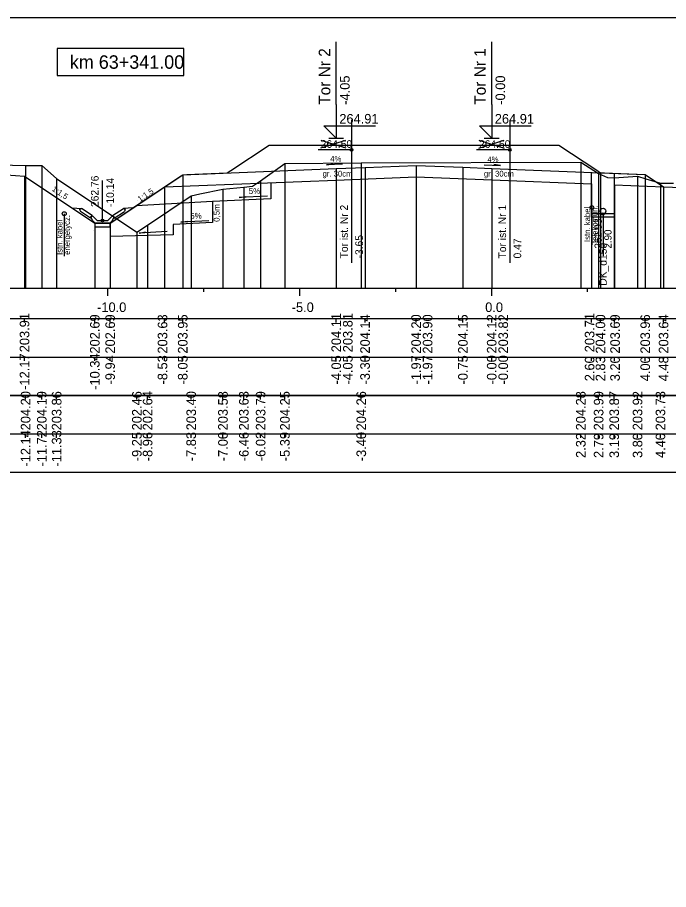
# Model space of a CAD drawing. Extents: x 6516023 to 6560129, y 5513077 to 5529206.
# Drawn here: x 6520756.2 to 6520773.16, y 5514331.28 to 5514354.01 of the extents above; entities that cross this region are included whole.
import ezdxf

# ---------------------------------------------------------------- set-up
doc = ezdxf.new("R2010")
doc.units = 0
for name, color, linetype in [('IR_default', 7, 'Continuous'), ('TOR_PRZEK_P-inne branze', 7, 'Continuous'), ('TOR_PRZEK_P-kable', 7, 'Continuous'), ('TOR_PRZEK_P-odwodnienie', 7, 'Continuous'), ('TOR_PRZEK_P-opisy', 7, 'Continuous'), ('TOR_PRZEK_P-schodkowanie+wymiana', 7, 'Continuous'), ('TOR_PRZEK_P-tabelka istniejace', 7, 'Continuous'), ('TOR_PRZEK_P-tabelka projektowane', 7, 'Continuous'), ('TOR_PRZEK_P-teren istniejacy', 7, 'Continuous'), ('TOR_PRZEK_P-tory istniejace', 7, 'Continuous'), ('TOR_PRZEK_P-tory projektowane', 7, 'Continuous'), ('TOR_PRZEK_P-uklad odniesienia', 7, 'Continuous'), ('TOR_PRZEK_P-warstwa ochronna I', 7, 'Continuous'), ('TOR_PRZEK_P-warstwa ochronna II', 7, 'Continuous'), ('TOR_PS_T-skarpy projektowane', 7, 'Continuous'), ('TOR_RAMKI-ramka+tabelka 1', 7, 'Continuous')]:
    doc.layers.add(name, color=color, linetype=linetype)

msp = doc.modelspace()

# ---------------------------------------------------------------- linework, layer by layer
at = {"layer": 'IR_default'}
msp.add_lwpolyline([(6520756.38, 5514349.868), (6520757.477, 5514349.137), (6520757.626, 5514349.037), (6520758.158, 5514348.682), (6520758.211, 5514348.647), (6520758.575, 5514348.647), (6520758.611, 5514348.647), (6520759.752, 5514349.408), (6520759.863, 5514349.482), (6520760.444, 5514349.869), (6520760.502, 5514349.908), (6520760.606, 5514349.912), (6520761.661, 5514349.954), (6520761.759, 5514350.02), (6520762.752, 5514350.681), (6520765.936, 5514350.681), (6520766.252, 5514350.681), (6520766.301, 5514350.681), (6520766.802, 5514350.681), (6520767.117, 5514350.681), (6520770.302, 5514350.681), (6520771.287, 5514350.024), (6520771.385, 5514349.959), (6520771.49, 5514349.955), (6520772.552, 5514349.912), (6520772.609, 5514349.874), (6520773.03, 5514349.593)], dxfattribs=at)
at = {"layer": 'TOR_PRZEK_P-inne branze'}
msp.add_lwpolyline([(6520749.206, 5514349.59), (6520749.699, 5514349.919), (6520749.952, 5514350.087), (6520750.207, 5514350.108), (6520750.702, 5514350.147), (6520751.296, 5514350.13), (6520752.452, 5514350.095), (6520753.609, 5514350.06), (6520754.202, 5514350.042), (6520754.456, 5514350.022), (6520754.952, 5514349.982), (6520755.435, 5514349.944), (6520756.38, 5514349.868)], dxfattribs=at)
at = {"layer": 'TOR_PRZEK_P-kable'}
for p, q in [((6520771.161, 5514349.054), (6520771.161, 5514348.081)), ((6520757.415, 5514348.893), (6520757.415, 5514347.783))]:
    msp.add_line(p, q, dxfattribs=at)
for centre in [(6520771.161, 5514349.054), (6520757.415, 5514348.893)]:
    msp.add_circle(centre, 0.05, dxfattribs=at)
at = {"layer": 'TOR_PRZEK_P-odwodnienie'}
for p, q in [((6520771.152, 5514348.804), (6520771.148, 5514349.968)), ((6520771.752, 5514348.806), (6520771.748, 5514349.944)), ((6520758.411, 5514348.717), (6520758.411, 5514349.761)), ((6520758.147, 5514348.843), (6520757.866, 5514349.03)), ((6520758.676, 5514348.843), (6520758.956, 5514349.03)), ((6520758.102, 5514348.777), (6520757.841, 5514348.951)), ((6520758.113, 5514348.793), (6520758.102, 5514348.777)), ((6520758.104, 5514348.812), (6520758.151, 5514348.836)), ((6520758.147, 5514348.843), (6520758.138, 5514348.831)), ((6520758.271, 5514348.717), (6520758.151, 5514348.836)), ((6520758.551, 5514348.717), (6520758.671, 5514348.836)), ((6520758.671, 5514348.836), (6520758.719, 5514348.812)), ((6520758.676, 5514348.843), (6520758.684, 5514348.831)), ((6520758.709, 5514348.793), (6520758.72, 5514348.777)), ((6520758.72, 5514348.777), (6520758.981, 5514348.951)), ((6520771.752, 5514348.885), (6520771.152, 5514348.885)), ((6520771.752, 5514348.805), (6520771.152, 5514348.805)), ((6520771.452, 5514348.885), (6520771.452, 5514347.783)), ((6520758.221, 5514348.647), (6520758.601, 5514348.647)), ((6520758.271, 5514348.717), (6520758.551, 5514348.717))]:
    msp.add_line(p, q, dxfattribs=at)
for points in [[(6520759.321, 5514349.228), (6520759.32, 5514349.229), (6520759.321, 5514349.228), (6520759.32, 5514349.228), (6520759.321, 5514349.228), (6520759.321, 5514349.228), (6520759.321, 5514349.228), (6520759.321, 5514349.229)], [(6520757.62, 5514349.042), (6520757.866, 5514349.03)], [(6520757.816, 5514349.003), (6520757.866, 5514349.03)], [(6520757.816, 5514349.003), (6520757.841, 5514348.951)], [(6520759.203, 5514349.042), (6520758.956, 5514349.03)], [(6520759.006, 5514349.003), (6520758.956, 5514349.03)], [(6520759.006, 5514349.003), (6520758.981, 5514348.951)], [(6520758.138, 5514348.831), (6520758.103, 5514348.812)], [(6520758.103, 5514348.812), (6520758.113, 5514348.793)], [(6520758.151, 5514348.717), (6520758.104, 5514348.812)], [(6520758.671, 5514348.717), (6520758.719, 5514348.812)], [(6520758.684, 5514348.831), (6520758.719, 5514348.812)], [(6520758.719, 5514348.812), (6520758.709, 5514348.793)], [(6520758.221, 5514348.647), (6520758.151, 5514348.717)], [(6520758.211, 5514348.647), (6520758.211, 5514348.648), (6520758.211, 5514348.647), (6520758.211, 5514348.647), (6520758.211, 5514348.647), (6520758.212, 5514348.647), (6520758.211, 5514348.647), (6520758.212, 5514348.648)], [(6520758.611, 5514348.647), (6520758.211, 5514348.647), (6520758.211, 5514348.547), (6520758.611, 5514348.547), (6520758.611, 5514348.647)], [(6520758.601, 5514348.647), (6520758.671, 5514348.717)], [(6520758.611, 5514348.647), (6520758.611, 5514348.648), (6520758.611, 5514348.647), (6520758.611, 5514348.647), (6520758.611, 5514348.647), (6520758.612, 5514348.647), (6520758.611, 5514348.647), (6520758.612, 5514348.648)], [(6520758.166, 5514348.458), (6520758.165, 5514348.459), (6520758.166, 5514348.458), (6520758.165, 5514348.458), (6520758.166, 5514348.458), (6520758.166, 5514348.458), (6520758.166, 5514348.458), (6520758.166, 5514348.459)]]:
    msp.add_lwpolyline(points, dxfattribs=at)
for centre, radius in [((6520771.452, 5514348.96), 0.075), ((6520758.411, 5514348.717), 0.035), ((6520771.452, 5514348.885), 0.03)]:
    msp.add_circle(centre, radius, dxfattribs=at)
at = {"layer": 'TOR_PRZEK_P-opisy'}
for points in [[(6520764.669, 5514350.183), (6520764.251, 5514350.163), (6520764.419, 5514350.192)], [(6520768.36, 5514350.166), (6520768.778, 5514350.147), (6520768.61, 5514350.175)]]:
    msp.add_lwpolyline(points, dxfattribs=at)
at = {"layer": 'TOR_PRZEK_P-schodkowanie+wymiana'}
for p, q in [((6520762.797, 5514349.7), (6520762.797, 5514349.283)), ((6520761.28, 5514349.207), (6520759.285, 5514349.097)), ((6520762.797, 5514349.283), (6520761.28, 5514349.207)), ((6520761.28, 5514349.207), (6520761.28, 5514348.664)), ((6520761.28, 5514348.664), (6520760.257, 5514348.613)), ((6520760.257, 5514348.613), (6520760.257, 5514348.341)), ((6520760.257, 5514348.341), (6520758.611, 5514348.297))]:
    msp.add_line(p, q, dxfattribs=at)
at = {"layer": 'TOR_PRZEK_P-tabelka istniejace'}
for p, q in [((6520756.409, 5514344.056), (6520756.409, 5514344.156)), ((6520756.829, 5514344.056), (6520756.829, 5514344.156)), ((6520757.217, 5514344.056), (6520757.217, 5514344.156)), ((6520759.306, 5514344.056), (6520759.306, 5514344.156)), ((6520759.587, 5514344.056), (6520759.587, 5514344.156)), ((6520760.723, 5514344.056), (6520760.723, 5514344.156)), ((6520761.55, 5514344.056), (6520761.55, 5514344.156)), ((6520762.093, 5514344.056), (6520762.093, 5514344.156)), ((6520762.532, 5514344.056), (6520762.532, 5514344.156)), ((6520763.164, 5514344.056), (6520763.164, 5514344.156)), ((6520765.154, 5514344.056), (6520765.154, 5514344.156)), ((6520770.872, 5514344.056), (6520770.872, 5514344.156)), ((6520771.338, 5514344.056), (6520771.338, 5514344.156)), ((6520771.744, 5514344.056), (6520771.744, 5514344.156)), ((6520772.352, 5514344.056), (6520772.352, 5514344.156)), ((6520772.948, 5514344.056), (6520772.948, 5514344.156)), ((6520724.752, 5514343.156), (6520808.552, 5514343.156)), ((6520756.409, 5514343.056), (6520756.409, 5514343.156)), ((6520756.829, 5514343.056), (6520756.829, 5514343.156)), ((6520757.217, 5514343.056), (6520757.217, 5514343.156)), ((6520759.306, 5514343.056), (6520759.306, 5514343.156)), ((6520759.587, 5514343.056), (6520759.587, 5514343.156)), ((6520760.723, 5514343.056), (6520760.723, 5514343.156)), ((6520761.55, 5514343.056), (6520761.55, 5514343.156)), ((6520762.093, 5514343.056), (6520762.093, 5514343.156)), ((6520762.532, 5514343.056), (6520762.532, 5514343.156)), ((6520763.164, 5514343.056), (6520763.164, 5514343.156)), ((6520765.154, 5514343.056), (6520765.154, 5514343.156)), ((6520770.872, 5514343.056), (6520770.872, 5514343.156)), ((6520771.338, 5514343.056), (6520771.338, 5514343.156)), ((6520771.744, 5514343.056), (6520771.744, 5514343.156)), ((6520772.352, 5514343.056), (6520772.352, 5514343.156)), ((6520772.948, 5514343.056), (6520772.948, 5514343.156))]:
    msp.add_line(p, q, dxfattribs=at)
for points in [[(6520756.409, 5514350.152), (6520756.409, 5514347.156), (6520756.409, 5514347.026), (6520756.409, 5514346.956)], [(6520756.829, 5514350.146), (6520756.829, 5514347.156), (6520756.829, 5514347.026), (6520756.829, 5514346.956)], [(6520763.164, 5514350.204), (6520763.164, 5514347.156), (6520763.164, 5514347.026), (6520763.164, 5514346.956)], [(6520765.154, 5514350.214), (6520765.154, 5514347.156), (6520765.154, 5514347.026), (6520765.154, 5514346.956)], [(6520770.872, 5514350.238), (6520770.872, 5514347.156), (6520770.872, 5514347.026), (6520770.872, 5514346.956)], [(6520771.338, 5514349.942), (6520771.338, 5514347.156), (6520771.338, 5514347.026), (6520771.338, 5514346.956)], [(6520757.217, 5514349.811), (6520757.217, 5514347.156), (6520757.217, 5514347.026), (6520757.217, 5514346.956)], [(6520762.532, 5514349.751), (6520762.532, 5514347.156), (6520762.532, 5514347.026), (6520762.532, 5514346.956)], [(6520771.744, 5514349.824), (6520771.744, 5514347.156), (6520771.744, 5514347.026), (6520771.744, 5514346.956)], [(6520772.352, 5514349.871), (6520772.352, 5514347.156), (6520772.352, 5514347.026), (6520772.352, 5514346.956)], [(6520772.948, 5514349.69), (6520772.948, 5514347.156), (6520772.948, 5514347.026), (6520772.948, 5514346.956)], [(6520761.55, 5514349.533), (6520761.55, 5514347.156), (6520761.55, 5514347.026), (6520761.55, 5514346.956)], [(6520762.093, 5514349.581), (6520762.093, 5514347.156), (6520762.093, 5514347.026), (6520762.093, 5514346.956)], [(6520760.723, 5514349.355), (6520760.723, 5514347.156), (6520760.723, 5514347.026), (6520760.723, 5514346.956)], [(6520759.587, 5514348.592), (6520759.587, 5514347.156), (6520759.587, 5514347.026), (6520759.587, 5514346.956)], [(6520759.306, 5514348.413), (6520759.306, 5514347.156), (6520759.306, 5514347.026), (6520759.306, 5514346.956)]]:
    msp.add_lwpolyline(points, dxfattribs=at)
msp.add_lwpolyline([(6520724.752, 5514344.156), (6520724.752, 5514342.156), (6520808.552, 5514342.156), (6520808.552, 5514344.156)], close=True, dxfattribs=at)
at = {"layer": 'TOR_PRZEK_P-tabelka projektowane'}
for p, q in [((6520756.38, 5514346.056), (6520756.38, 5514346.156)), ((6520758.211, 5514346.056), (6520758.211, 5514346.156)), ((6520758.611, 5514346.056), (6520758.611, 5514346.156)), ((6520760.023, 5514346.056), (6520760.023, 5514346.156)), ((6520760.502, 5514346.056), (6520760.502, 5514346.156)), ((6520764.502, 5514346.056), (6520764.502, 5514346.156)), ((6520765.252, 5514346.056), (6520765.252, 5514346.156)), ((6520766.582, 5514346.056), (6520766.582, 5514346.156)), ((6520767.802, 5514346.056), (6520767.802, 5514346.156)), ((6520768.552, 5514346.056), (6520768.552, 5514346.156)), ((6520771.149, 5514346.056), (6520771.149, 5514346.156)), ((6520771.385, 5514346.056), (6520771.385, 5514346.156)), ((6520771.749, 5514346.056), (6520771.749, 5514346.156)), ((6520772.552, 5514346.056), (6520772.552, 5514346.156)), ((6520773.03, 5514346.056), (6520773.03, 5514346.156)), ((6520724.752, 5514345.156), (6520808.552, 5514345.156)), ((6520756.38, 5514345.056), (6520756.38, 5514345.156)), ((6520758.211, 5514345.056), (6520758.211, 5514345.156)), ((6520758.611, 5514345.056), (6520758.611, 5514345.156)), ((6520760.023, 5514345.056), (6520760.023, 5514345.156)), ((6520760.502, 5514345.056), (6520760.502, 5514345.156)), ((6520764.502, 5514345.056), (6520764.502, 5514345.156)), ((6520765.252, 5514345.056), (6520765.252, 5514345.156)), ((6520766.582, 5514345.056), (6520766.582, 5514345.156)), ((6520767.802, 5514345.056), (6520767.802, 5514345.156)), ((6520768.552, 5514345.056), (6520768.552, 5514345.156)), ((6520771.149, 5514345.056), (6520771.149, 5514345.156)), ((6520771.385, 5514345.056), (6520771.385, 5514345.156)), ((6520771.749, 5514345.056), (6520771.749, 5514345.156)), ((6520772.552, 5514345.056), (6520772.552, 5514345.156)), ((6520773.03, 5514345.056), (6520773.03, 5514345.156))]:
    msp.add_line(p, q, dxfattribs=at)
for points in [[(6520766.582, 5514350.151), (6520766.582, 5514347.156), (6520766.582, 5514347.026), (6520766.582, 5514346.956)], [(6520760.502, 5514349.908), (6520760.502, 5514347.156), (6520760.502, 5514347.026), (6520760.502, 5514346.956)], [(6520764.502, 5514350.068), (6520764.502, 5514347.156), (6520764.502, 5514347.026), (6520764.502, 5514346.956)], [(6520765.252, 5514350.098), (6520765.252, 5514347.156), (6520765.252, 5514347.026), (6520765.252, 5514346.956)], [(6520767.802, 5514350.102), (6520767.802, 5514347.156), (6520767.802, 5514347.026), (6520767.802, 5514346.956)], [(6520768.552, 5514350.072), (6520768.552, 5514347.156), (6520768.552, 5514347.026), (6520768.552, 5514346.956)], [(6520771.385, 5514349.959), (6520771.385, 5514347.156), (6520771.385, 5514347.026), (6520771.385, 5514346.956)], [(6520772.552, 5514349.912), (6520772.552, 5514347.156), (6520772.552, 5514347.026), (6520772.552, 5514346.956)], [(6520756.38, 5514349.868), (6520756.38, 5514347.156), (6520756.38, 5514347.026), (6520756.38, 5514346.956)], [(6520764.502, 5514349.768), (6520764.502, 5514347.156), (6520764.502, 5514347.026), (6520764.502, 5514346.956)], [(6520766.582, 5514349.851), (6520766.582, 5514347.156), (6520766.582, 5514347.026), (6520766.582, 5514346.956)], [(6520768.552, 5514349.772), (6520768.552, 5514347.156), (6520768.552, 5514347.026), (6520768.552, 5514346.956)], [(6520771.149, 5514349.668), (6520771.149, 5514347.156), (6520771.149, 5514347.026), (6520771.149, 5514346.956)], [(6520760.023, 5514349.589), (6520760.023, 5514347.156), (6520760.023, 5514347.026), (6520760.023, 5514346.956)], [(6520771.749, 5514349.644), (6520771.749, 5514347.156), (6520771.749, 5514347.026), (6520771.749, 5514346.956)], [(6520773.03, 5514349.593), (6520773.03, 5514347.156), (6520773.03, 5514347.026), (6520773.03, 5514346.956)], [(6520758.211, 5514348.647), (6520758.211, 5514347.156), (6520758.211, 5514347.026), (6520758.211, 5514346.956)], [(6520758.611, 5514348.647), (6520758.611, 5514347.156), (6520758.611, 5514347.026), (6520758.611, 5514346.956)]]:
    msp.add_lwpolyline(points, dxfattribs=at)
msp.add_lwpolyline([(6520724.752, 5514346.156), (6520724.752, 5514344.156), (6520808.552, 5514344.156), (6520808.552, 5514346.156)], close=True, dxfattribs=at)
at = {"layer": 'TOR_PRZEK_P-teren istniejacy'}
msp.add_lwpolyline([(6520755.381, 5514350.171), (6520756.409, 5514350.152), (6520756.829, 5514350.146), (6520757.217, 5514349.811), (6520759.306, 5514348.413), (6520759.587, 5514348.592), (6520760.723, 5514349.355), (6520760.945, 5514349.411), (6520761.55, 5514349.533), (6520762.093, 5514349.581), (6520762.318, 5514349.611), (6520762.532, 5514349.751), (6520763.164, 5514350.204), (6520765.154, 5514350.214), (6520770.872, 5514350.238), (6520771.338, 5514349.942), (6520771.566, 5514349.833), (6520771.744, 5514349.824), (6520772.352, 5514349.871), (6520772.568, 5514349.802), (6520772.948, 5514349.69), (6520773.29, 5514349.685)], dxfattribs=at)
at = {"layer": 'TOR_PRZEK_P-tory istniejace'}
for p, q in [((6520764.898, 5514351.334), (6520764.898, 5514347.613)), ((6520769.021, 5514351.332), (6520769.021, 5514347.612)), ((6520764.098, 5514350.605), (6520764.75, 5514350.808)), ((6520764.098, 5514350.808), (6520764.75, 5514350.605)), ((6520768.221, 5514350.604), (6520768.873, 5514350.807)), ((6520768.221, 5514350.807), (6520768.873, 5514350.604)), ((6520764.898, 5514350.558), (6520764.033, 5514350.558)), ((6520769.021, 5514350.557), (6520768.155, 5514350.557))]:
    msp.add_line(p, q, dxfattribs=at)
for centre in [(6520764.898, 5514350.558), (6520769.021, 5514350.557)]:
    msp.add_circle(centre, 0.035, dxfattribs=at)
at = {"layer": 'TOR_PRZEK_P-tory projektowane'}
for p, q in [((6520764.502, 5514351.739), (6520764.502, 5514353.371)), ((6520768.552, 5514351.739), (6520768.552, 5514353.371)), ((6520764.502, 5514351.739), (6520764.502, 5514350.861)), ((6520768.552, 5514351.739), (6520768.552, 5514350.861)), ((6520764.502, 5514350.861), (6520764.182, 5514351.18)), ((6520764.182, 5514351.18), (6520765.527, 5514351.18)), ((6520768.552, 5514350.861), (6520768.232, 5514351.18)), ((6520768.232, 5514351.18), (6520769.577, 5514351.18)), ((6520764.31, 5514350.861), (6520764.693, 5514350.861)), ((6520768.36, 5514350.861), (6520768.743, 5514350.861))]:
    msp.add_line(p, q, dxfattribs=at)
at = {"layer": 'TOR_PRZEK_P-uklad odniesienia'}
for p, q in [((6520728.552, 5514346.956), (6520808.552, 5514346.956)), ((6520758.552, 5514346.756), (6520758.552, 5514346.956)), ((6520761.052, 5514346.856), (6520761.052, 5514346.956)), ((6520763.552, 5514346.756), (6520763.552, 5514346.956)), ((6520766.052, 5514346.856), (6520766.052, 5514346.956)), ((6520768.552, 5514346.756), (6520768.552, 5514346.956)), ((6520771.052, 5514346.856), (6520771.052, 5514346.956))]:
    msp.add_line(p, q, dxfattribs=at)
msp.add_lwpolyline([(6520760.533, 5514353.194), (6520757.233, 5514353.194), (6520757.233, 5514352.494), (6520760.533, 5514352.494)], close=True, dxfattribs=at)
at = {"layer": 'TOR_PRZEK_P-warstwa ochronna I'}
for points in [[(6520760.023, 5514349.589), (6520764.502, 5514349.768), (6520766.582, 5514349.851), (6520768.552, 5514349.772), (6520771.149, 5514349.668)], [(6520771.749, 5514349.644), (6520773.03, 5514349.593)]]:
    msp.add_lwpolyline(points, dxfattribs=at)
at = {"layer": 'TOR_PRZEK_P-warstwa ochronna II'}
msp.add_lwpolyline([(6520756.38, 5514349.868), (6520758.211, 5514348.647), (6520758.611, 5514348.647), (6520760.502, 5514349.908), (6520764.502, 5514350.068), (6520765.252, 5514350.098), (6520766.582, 5514350.151), (6520767.802, 5514350.102), (6520768.552, 5514350.072), (6520771.385, 5514349.959), (6520772.552, 5514349.912), (6520773.03, 5514349.593), (6520774.197, 5514349.546), (6520775.188, 5514348.886), (6520775.588, 5514348.886), (6520776.694, 5514349.623)], dxfattribs=at)
at = {"layer": 'TOR_PS_T-skarpy projektowane'}
for points in [[(6520762.711, 5514349.353), (6520761.976, 5514349.313), (6520762.149, 5514349.344)], [(6520761.186, 5514348.708), (6520760.451, 5514348.669), (6520760.624, 5514348.699)], [(6520760.099, 5514348.426), (6520759.364, 5514348.387), (6520759.536, 5514348.418)]]:
    msp.add_lwpolyline(points, dxfattribs=at)
at = {"layer": 'TOR_RAMKI-ramka+tabelka 1'}
msp.add_lwpolyline([(6520722.102, 5514354.006), (6520969.602, 5514354.006), (6520969.602, 5514262.506), (6520722.102, 5514262.506)], close=True, dxfattribs=at)

# ---------------------------------------------------------------- texts
at = {"layer": 'TOR_PRZEK_P-kable'}
for s, height, p in [('Istn. kabel', 0.14999, (6520771.116, 5514348.157)), ('telekomun.', 0.15, (6520771.311, 5514348.129)), ('energetycz.', 0.14999, (6520757.564, 5514347.82)), ('Istn. kabel', 0.14999, (6520757.37, 5514347.819))]:
    msp.add_text(s, height=height, rotation=90.0511, dxfattribs=at).set_placement(p)
at = {"layer": 'TOR_PRZEK_P-odwodnienie'}
for s, height, p in [('262.76', 0.2, (6520758.311, 5514349.067)), ('-10.14', 0.2, (6520758.711, 5514349.067)), ('262.93', 0.19, (6520771.421, 5514347.985)), ('2.90', 0.19, (6520771.674, 5514347.985)), ('DK_d150', 0.2, (6520771.549, 5514347.017))]:
    msp.add_text(s, height=height, rotation=90, dxfattribs=at).set_placement(p)
at = {"layer": 'TOR_PRZEK_P-opisy'}
for s, rotation, p in [('4%', 0.1515, (6520764.346, 5514350.248)), ('4%', 359.8485, (6520768.439, 5514350.232)), ('1:1,5', 325.9299, (6520757.081, 5514349.503)), ('1:1,5', 34.0701, (6520759.391, 5514349.192))]:
    msp.add_text(s, height=0.15, rotation=rotation, dxfattribs=at).set_placement(p)
at = {"layer": 'TOR_PRZEK_P-schodkowanie+wymiana'}
msp.add_text('0,5m', height=0.1545, rotation=90, dxfattribs=at).set_placement((6520761.462, 5514348.68))
at = {"layer": 'TOR_PRZEK_P-tabelka istniejace'}
for s, p in [('204.20', (6520756.534, 5514343.248)), ('204.19', (6520756.954, 5514343.248)), ('203.86', (6520757.342, 5514343.247)), ('202.46', (6520759.431, 5514343.247)), ('202.64', (6520759.712, 5514343.248)), ('203.40', (6520760.848, 5514343.248)), ('203.58', (6520761.675, 5514343.247)), ('203.63', (6520762.218, 5514343.248)), ('203.79', (6520762.657, 5514343.248)), ('204.25', (6520763.289, 5514343.247)), ('204.26', (6520765.279, 5514343.247)), ('204.28', (6520770.997, 5514343.247)), ('203.99', (6520771.463, 5514343.248)), ('203.87', (6520771.869, 5514343.248)), ('203.92', (6520772.477, 5514343.25)), ('203.73', (6520773.073, 5514343.248)), ('-12.14', (6520756.534, 5514342.305)), ('-11.72', (6520756.954, 5514342.306)), ('-11.33', (6520757.342, 5514342.304)), ('-9.25', (6520759.431, 5514342.443)), ('-8.96', (6520759.712, 5514342.443)), ('-7.83', (6520760.848, 5514342.444)), ('-7.00', (6520761.675, 5514342.444)), ('-6.46', (6520762.218, 5514342.443)), ('-6.02', (6520762.657, 5514342.446)), ('-5.39', (6520763.289, 5514342.444)), ('-3.40', (6520765.279, 5514342.444)), ('2.32', (6520770.997, 5514342.529)), ('2.79', (6520771.463, 5514342.528)), ('3.19', (6520771.869, 5514342.528)), ('3.80', (6520772.477, 5514342.528)), ('4.40', (6520773.073, 5514342.528))]:
    msp.add_text(s, height=0.25, rotation=90, dxfattribs=at).set_placement(p)
at = {"layer": 'TOR_PRZEK_P-tabelka projektowane'}
for s, p in [('203.91', (6520756.505, 5514345.282)), ('202.69', (6520758.336, 5514345.248)), ('202.69', (6520758.736, 5514345.248)), ('203.63', (6520760.101, 5514345.248)), ('203.95', (6520760.627, 5514345.247)), ('204.11', (6520764.627, 5514345.282)), ('203.81', (6520764.927, 5514345.282)), ('204.14', (6520765.377, 5514345.248)), ('204.20', (6520766.707, 5514345.248)), ('203.90', (6520767.007, 5514345.248)), ('204.15', (6520767.927, 5514345.247)), ('204.12', (6520768.677, 5514345.25)), ('203.82', (6520768.977, 5514345.25)), ('203.71', (6520771.228, 5514345.282)), ('204.00', (6520771.51, 5514345.248)), ('203.69', (6520771.891, 5514345.248)), ('203.96', (6520772.677, 5514345.247)), ('203.64', (6520773.155, 5514345.248)), ('-12.17', (6520756.505, 5514344.304)), ('-10.34', (6520758.336, 5514344.305)), ('-9.94', (6520758.736, 5514344.444)), ('-8.53', (6520760.101, 5514344.444)), ('-8.05', (6520760.627, 5514344.443)), ('-4.05', (6520764.627, 5514344.443)), ('-4.05', (6520764.927, 5514344.443)), ('-3.30', (6520765.377, 5514344.444)), ('-1.97', (6520766.707, 5514344.444)), ('-1.97', (6520767.007, 5514344.444)), ('-0.75', (6520767.927, 5514344.443)), ('-0.00', (6520768.677, 5514344.444)), ('-0.00', (6520768.977, 5514344.444)), ('2.60', (6520771.228, 5514344.528)), ('2.83', (6520771.51, 5514344.527)), ('3.20', (6520771.891, 5514344.528)), ('4.00', (6520772.677, 5514344.528)), ('4.48', (6520773.155, 5514344.527))]:
    msp.add_text(s, height=0.25, rotation=90, dxfattribs=at).set_placement(p)
at = {"layer": 'TOR_PRZEK_P-tory istniejace'}
for p in [(6520764.098, 5514350.608), (6520768.221, 5514350.607)]:
    msp.add_text('264.60', height=0.2, dxfattribs=at).set_placement(p)
for s, rotation, p in [('Tor ist. Nr 2', 90.0511, (6520764.805, 5514347.728)), ('Tor ist. Nr 1', 90.0511, (6520768.927, 5514347.726)), ('-3.65', 90, (6520765.198, 5514347.728)), ('0.47', 90, (6520769.321, 5514347.727))]:
    msp.add_text(s, height=0.2, rotation=rotation, dxfattribs=at).set_placement(p)
at = {"layer": 'TOR_PRZEK_P-tory projektowane'}
for s, height, p in [('Tor Nr 2', 0.3, (6520764.347, 5514351.732)), ('Tor Nr 1', 0.3, (6520768.397, 5514351.732)), ('-4.05', 0.25, (6520764.852, 5514351.731)), ('-0.00', 0.25, (6520768.902, 5514351.731))]:
    msp.add_text(s, height=height, rotation=90, dxfattribs=at).set_placement(p)
for p in [(6520764.582, 5514351.241), (6520768.632, 5514351.241)]:
    msp.add_text('264.91', height=0.25, dxfattribs=at).set_placement(p)
at = {"layer": 'TOR_PRZEK_P-uklad odniesienia'}
for s, height, p in [('km 63+341.00', 0.35, (6520757.561, 5514352.669)), ('-10.0', 0.25, (6520758.271, 5514346.331)), ('-5.0', 0.25, (6520763.341, 5514346.331)), ('0.0', 0.25, (6520768.382, 5514346.331))]:
    msp.add_text(s, height=height, dxfattribs=at).set_placement(p)
at = {"layer": 'TOR_PRZEK_P-warstwa ochronna I'}
for p in [(6520764.145, 5514349.86), (6520768.35, 5514349.86)]:
    msp.add_text('gr. 30cm', height=0.15, dxfattribs=at).set_placement(p)
at = {"layer": 'TOR_PS_T-skarpy projektowane'}
for p in [(6520762.223, 5514349.404), (6520760.698, 5514348.76)]:
    msp.add_text('5%', height=0.1545, dxfattribs=at).set_placement(p)

doc.saveas('drawing.dxf')
